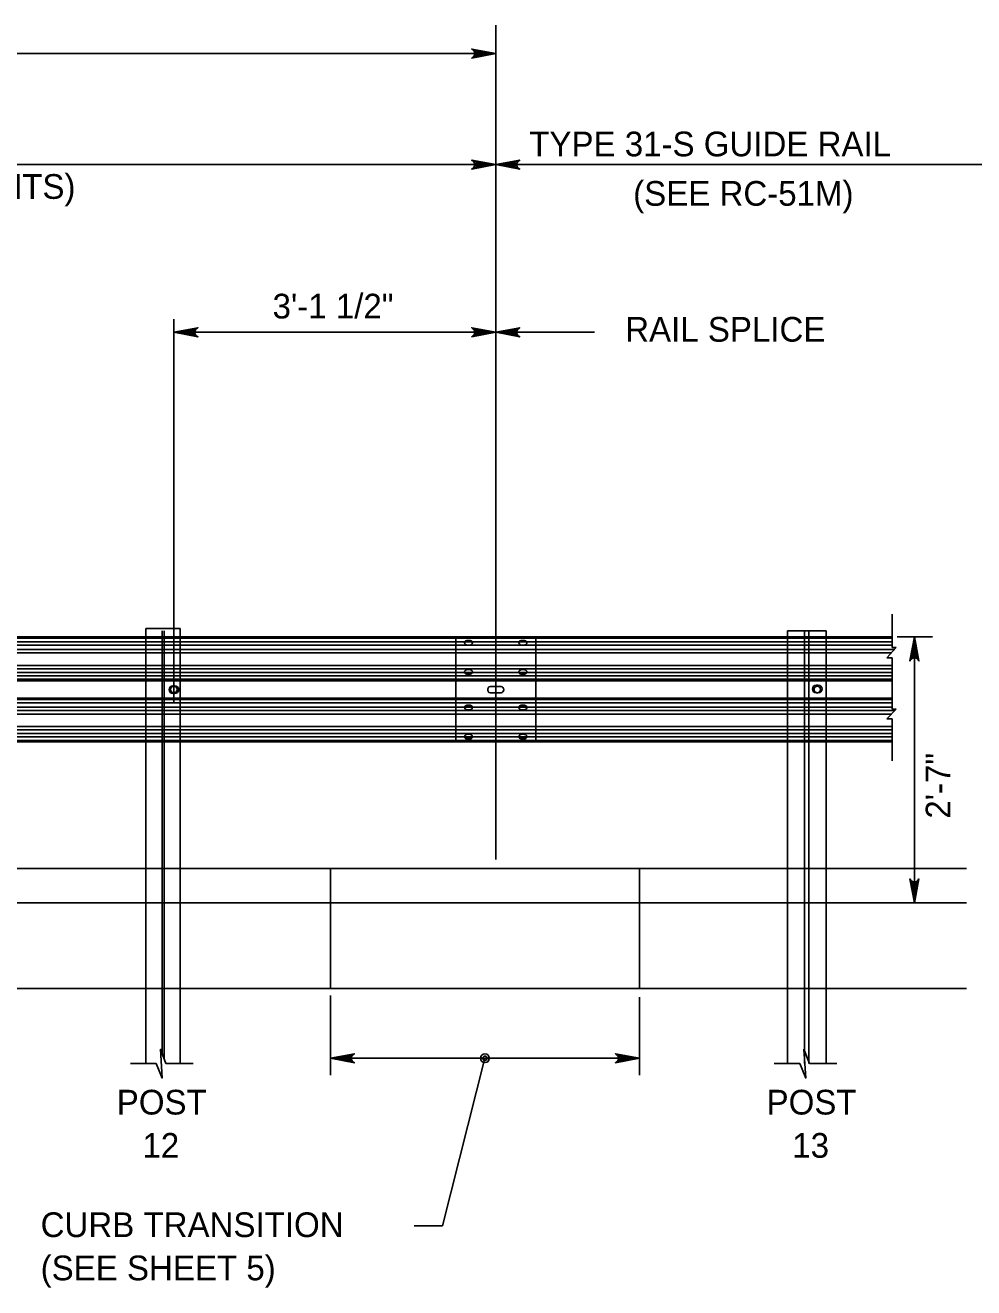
# Model space of a CAD drawing. Extents: x 632007860 to 635435983, y 295418622 to 297794622.
# Drawn here: x 632541897 to 632657018, y 296198215 to 296351510 of the extents above; entities that cross this region are included whole.
import ezdxf

# ---------------------------------------------------------------- set-up
doc = ezdxf.new("R2010")
doc.units = 0
for name, color, linetype in [('S-ABUT', 7, 'Continuous'), ('S-DETL-DIMS', 7, 'Continuous'), ('S-DETL-T120', 7, 'Continuous'), ('S-GRND-MAJR', 7, 'Continuous'), ('S-MISC-CNTR-WT01', 7, 'Continuous'), ('S-STEL', 7, 'Continuous')]:
    doc.layers.add(name, color=color, linetype=linetype)

msp = doc.modelspace()

# ---------------------------------------------------------------- linework, layer by layer
at = {"layer": 'S-ABUT'}
for p, q in [((632118834, 296249115), (632656122, 296249115)), ((632578940, 296249115), (632578940, 296234532)), ((632616438, 296249115), (632616438, 296234532)), ((632141627, 296234532), (632656122, 296234532))]:
    msp.add_line(p, q, dxfattribs=at)
at = {"layer": 'S-DETL-DIMS'}
for p, q in [((632118834, 296348078), (632598995, 296348078)), ((632130592, 296334582), (632596456, 296334582)), ((632598995, 296334582), (632662982, 296334582)), ((632559935, 296314227), (632610982, 296314227)), ((632647109, 296280011), (632647109, 296275974)), ((632647721, 296277239), (632652022, 296277239)), ((632649820, 296277239), (632649820, 296244948)), ((632647618, 296275974), (632646473, 296274709)), ((632646473, 296274709), (632647109, 296274709)), ((632647109, 296275974), (632647618, 296275974)), ((632647109, 296274709), (632647109, 296272349)), ((632647109, 296272349), (632647109, 296268471)), ((632647618, 296268471), (632646473, 296267290)), ((632647109, 296268471), (632647618, 296268471)), ((632646473, 296267290), (632647109, 296267290)), ((632647109, 296267290), (632647109, 296262204)), ((632578940, 296224022), (632578940, 296233682)), ((632616438, 296224022), (632616438, 296233516)), ((632578940, 296226078), (632616438, 296226078)), ((632592546, 296205727), (632597689, 296226078)), ((632557791, 296225427), (632554665, 296225427)), ((632562291, 296225427), (632558963, 296225427)), ((632635912, 296225427), (632632786, 296225427)), ((632640412, 296225427), (632637084, 296225427)), ((632589102, 296205727), (632592546, 296205727))]:
    msp.add_line(p, q, dxfattribs=at)
for points in [[(632598995, 296348078), (632596083, 296347532), (632596195, 296347609), (632596307, 296347687), (632596365, 296347785), (632596423, 296347882), (632596440, 296347980), (632596456, 296348078), (632596440, 296348175), (632596423, 296348273), (632596365, 296348371), (632596307, 296348468), (632596195, 296348546), (632596083, 296348624), (632598995, 296348078), (632596195, 296348546), (632596307, 296348468), (632598995, 296348078), (632596365, 296348371), (632596423, 296348273), (632598995, 296348078), (632596440, 296348175), (632596456, 296348078), (632598995, 296348078), (632596440, 296347980), (632596423, 296347882), (632598995, 296348078), (632596365, 296347785), (632596307, 296347687), (632598995, 296348078), (632596195, 296347609)], [(632598995, 296334582), (632596083, 296334036), (632596307, 296334192), (632596423, 296334387), (632596456, 296334582), (632596423, 296334778), (632596307, 296334973), (632596083, 296335128), (632598995, 296334582), (632596307, 296334973), (632596423, 296334778), (632598995, 296334582), (632596456, 296334582), (632596423, 296334387), (632598995, 296334582), (632596307, 296334192)], [(632598995, 296334582), (632601908, 296335128), (632601683, 296334973), (632601568, 296334778), (632601534, 296334582), (632601568, 296334387), (632601683, 296334192), (632601908, 296334036), (632598995, 296334582), (632601683, 296334192), (632601568, 296334387), (632598995, 296334582), (632601534, 296334582), (632601568, 296334778), (632598995, 296334582), (632601683, 296334973)], [(632559935, 296314227), (632562847, 296314773), (632562735, 296314695), (632562623, 296314617), (632562565, 296314519), (632562507, 296314422), (632562490, 296314324), (632562474, 296314227), (632562490, 296314129), (632562507, 296314031), (632562565, 296313934), (632562623, 296313836), (632562735, 296313758), (632562847, 296313680), (632559935, 296314227), (632562735, 296313758), (632562623, 296313836), (632559935, 296314227), (632562565, 296313934), (632562507, 296314031), (632559935, 296314227), (632562490, 296314129), (632562474, 296314227), (632559935, 296314227), (632562490, 296314324), (632562507, 296314422), (632559935, 296314227), (632562565, 296314519), (632562623, 296314617), (632559935, 296314227), (632562735, 296314695)], [(632598995, 296314227), (632596083, 296314773), (632596195, 296314695), (632596307, 296314617), (632596365, 296314519), (632596423, 296314422), (632596440, 296314324), (632596456, 296314227), (632596440, 296314129), (632596423, 296314031), (632596365, 296313934), (632596307, 296313836), (632596195, 296313758), (632596083, 296313680), (632598995, 296314227), (632596195, 296313758), (632596307, 296313836), (632598995, 296314227), (632596365, 296313934), (632596423, 296314031), (632598995, 296314227), (632596440, 296314129), (632596456, 296314227), (632598995, 296314227), (632596440, 296314324), (632596423, 296314422), (632598995, 296314227), (632596365, 296314519), (632596307, 296314617), (632598995, 296314227), (632596195, 296314695)], [(632598995, 296314227), (632601908, 296314773), (632601796, 296314695), (632601683, 296314617), (632601625, 296314519), (632601568, 296314422), (632601551, 296314324), (632601534, 296314227), (632601551, 296314129), (632601568, 296314031), (632601625, 296313934), (632601683, 296313836), (632601796, 296313758), (632601908, 296313680), (632598995, 296314227), (632601796, 296313758), (632601683, 296313836), (632598995, 296314227), (632601625, 296313934), (632601568, 296314031), (632598995, 296314227), (632601551, 296314129), (632601534, 296314227), (632598995, 296314227), (632601551, 296314324), (632601568, 296314422), (632598995, 296314227), (632601625, 296314519), (632601683, 296314617), (632598995, 296314227), (632601796, 296314695)], [(632649820, 296277239), (632649274, 296274326), (632649352, 296274438), (632649429, 296274550), (632649527, 296274608), (632649625, 296274666), (632649722, 296274683), (632649820, 296274700), (632649918, 296274683), (632650015, 296274666), (632650113, 296274608), (632650211, 296274550), (632650288, 296274438), (632650366, 296274326), (632649820, 296277239), (632650288, 296274438), (632650211, 296274550), (632649820, 296277239), (632650113, 296274608), (632650015, 296274666), (632649820, 296277239), (632649918, 296274683), (632649820, 296274700), (632649820, 296277239), (632649722, 296274683), (632649625, 296274666), (632649820, 296277239), (632649527, 296274608), (632649429, 296274550), (632649820, 296277239), (632649352, 296274438)], [(632649820, 296244948), (632650366, 296247861), (632650288, 296247748), (632650211, 296247636), (632650113, 296247578), (632650015, 296247521), (632649918, 296247504), (632649820, 296247487), (632649722, 296247504), (632649625, 296247521), (632649527, 296247578), (632649429, 296247636), (632649352, 296247748), (632649274, 296247861), (632649820, 296244948), (632649352, 296247748), (632649429, 296247636), (632649820, 296244948), (632649527, 296247578), (632649625, 296247521), (632649820, 296244948), (632649722, 296247504), (632649820, 296247487), (632649820, 296244948), (632649918, 296247504), (632650015, 296247521), (632649820, 296244948), (632650113, 296247578), (632650211, 296247636), (632649820, 296244948), (632650288, 296247748)], [(632557791, 296225427), (632558504, 296223669), (632558292, 296227184), (632558963, 296225427)], [(632635912, 296225427), (632636625, 296223669), (632636413, 296227184), (632637084, 296225427)], [(632578940, 296226078), (632581852, 296226624), (632581740, 296226547), (632581628, 296226469), (632581570, 296226371), (632581512, 296226274), (632581495, 296226176), (632581479, 296226078), (632581495, 296225981), (632581512, 296225883), (632581570, 296225785), (632581628, 296225688), (632581740, 296225610), (632581852, 296225532), (632578940, 296226078), (632581740, 296225610), (632581628, 296225688), (632578940, 296226078), (632581570, 296225785), (632581512, 296225883), (632578940, 296226078), (632581495, 296225981), (632581479, 296226078), (632578940, 296226078), (632581495, 296226176), (632581512, 296226274), (632578940, 296226078), (632581570, 296226371), (632581628, 296226469), (632578940, 296226078), (632581740, 296226547)], [(632616438, 296226078), (632613525, 296225532), (632613637, 296225610), (632613750, 296225688), (632613807, 296225785), (632613865, 296225883), (632613882, 296225981), (632613899, 296226078), (632613882, 296226176), (632613865, 296226274), (632613807, 296226371), (632613750, 296226469), (632613637, 296226547), (632613525, 296226624), (632616438, 296226078), (632613637, 296226547), (632613750, 296226469), (632616438, 296226078), (632613807, 296226371), (632613865, 296226274), (632616438, 296226078), (632613882, 296226176), (632613899, 296226078), (632616438, 296226078), (632613882, 296225981), (632613865, 296225883), (632616438, 296226078), (632613807, 296225785), (632613750, 296225688), (632616438, 296226078), (632613637, 296225610)]]:
    msp.add_lwpolyline(points, dxfattribs=at)
for radius in [529, 265]:
    msp.add_circle((632597695, 296226078), radius, dxfattribs=at)
at = {"layer": 'S-GRND-MAJR'}
msp.add_line((632118834, 296244949), (632656122, 296244949), dxfattribs=at)
at = {"layer": 'S-MISC-CNTR-WT01'}
for p, q in [((632598995, 296286445), (632598995, 296351510)), ((632559935, 296281749), (632559935, 296315802)), ((632598995, 296250204), (632598995, 296286445)), ((632559935, 296269332), (632559935, 296281749))]:
    msp.add_line(p, q, dxfattribs=at)
at = {"layer": 'S-STEL'}
for p, q in [((632556545, 296278280), (632560712, 296278280)), ((632556545, 296278280), (632556545, 296277238)), ((632558498, 296277997), (632558498, 296226558)), ((632558758, 296277997), (632558758, 296226047)), ((632560712, 296278280), (632560712, 296277238)), ((632634396, 296277997), (632639102, 296277997)), ((632634396, 296277997), (632634460, 296277997)), ((632634396, 296277997), (632634460, 296277997)), ((632634396, 296277997), (632634460, 296277997)), ((632634396, 296277997), (632634460, 296277997)), ((632634396, 296277997), (632634396, 296277239)), ((632636495, 296225427), (632636495, 296277997)), ((632637004, 296225427), (632637004, 296277997)), ((632639102, 296277997), (632639102, 296277239)), ((632647109, 296276648), (632437222, 296276648)), ((632647109, 296277239), (632437249, 296277239)), ((632647109, 296277070), (632437249, 296277070)), ((632647109, 296276648), (632437249, 296276648)), ((632647109, 296276227), (632437249, 296276227)), ((632556545, 296277238), (632556545, 296264508)), ((632560712, 296277238), (632560712, 296264508)), ((632594144, 296277239), (632594144, 296264508)), ((632595600, 296276817), (632595794, 296276817)), ((632595600, 296276727), (632595600, 296276817)), ((632595794, 296276727), (632595600, 296276727)), ((632595600, 296276241), (632595794, 296276241)), ((632595794, 296276727), (632595794, 296276817)), ((632602198, 296276817), (632602393, 296276817)), ((632602198, 296276727), (632602198, 296276817)), ((632602393, 296276727), (632602198, 296276727)), ((632602198, 296276241), (632602393, 296276241)), ((632602393, 296276727), (632602393, 296276817)), ((632603848, 296277239), (632603848, 296264508)), ((632634396, 296264508), (632634396, 296277239)), ((632639102, 296264508), (632639102, 296277239)), ((632647389, 296275721), (632437249, 296275721)), ((632647007, 296275299), (632437249, 296275299)), ((632647109, 296273782), (632437249, 296273782)), ((632647109, 296273360), (632437249, 296273360)), ((632595600, 296273278), (632595794, 296273278)), ((632602198, 296273278), (632602393, 296273278)), ((632647109, 296272939), (632437249, 296272939)), ((632647109, 296272517), (632437249, 296272517)), ((632647109, 296272096), (632437249, 296272096)), ((632647109, 296271927), (632437249, 296271927)), ((632595600, 296272791), (632595600, 296272702)), ((632595794, 296272791), (632595600, 296272791)), ((632595600, 296272702), (632595794, 296272702)), ((632595794, 296272791), (632595794, 296272702)), ((632602198, 296272791), (632602198, 296272702)), ((632602393, 296272791), (632602198, 296272791)), ((632602198, 296272702), (632602393, 296272702)), ((632602393, 296272791), (632602393, 296272702)), ((632559353, 296270845), (632559353, 296270837)), ((632560051, 296271310), (632559818, 296271310)), ((632559818, 296270371), (632560051, 296270371)), ((632560516, 296270837), (632560516, 296270845)), ((632599675, 296271215), (632598317, 296271215)), ((632598317, 296270443), (632599675, 296270443)), ((632637443, 296270904), (632637443, 296270912)), ((632637443, 296270904), (632637443, 296270912)), ((632637909, 296271378), (632638142, 296271378)), ((632637909, 296271378), (632638142, 296271378)), ((632638142, 296270438), (632637909, 296270438)), ((632638142, 296270438), (632637909, 296270438)), ((632638607, 296270912), (632638607, 296270904)), ((632638607, 296270912), (632638607, 296270904)), ((632647109, 296269819), (632437249, 296269819)), ((632647109, 296269651), (632437249, 296269651)), ((632647109, 296269229), (632437249, 296269229)), ((632647109, 296268723), (632437249, 296268723)), ((632595600, 296268957), (632595794, 296268957)), ((632595600, 296268867), (632595600, 296268957)), ((632595794, 296268867), (632595600, 296268867)), ((632595794, 296268867), (632595794, 296268957)), ((632602198, 296268957), (632602393, 296268957)), ((632602198, 296268867), (632602198, 296268957)), ((632602393, 296268867), (632602198, 296268867)), ((632602393, 296268867), (632602393, 296268957)), ((632647454, 296268302), (632437249, 296268302)), ((632647045, 296267880), (632437249, 296267880)), ((632595600, 296268381), (632595794, 296268381)), ((632602198, 296268381), (632602393, 296268381)), ((632647109, 296266363), (632437249, 296266363)), ((632647109, 296265941), (632437249, 296265941)), ((632647109, 296265520), (632437249, 296265520)), ((632595600, 296265418), (632595794, 296265418)), ((632602198, 296265418), (632602393, 296265418)), ((632647109, 296265098), (632437249, 296265098)), ((632647109, 296264677), (632437249, 296264677)), ((632647109, 296264508), (632437249, 296264508)), ((632556545, 296264508), (632556545, 296244948)), ((632560712, 296264508), (632560712, 296244948)), ((632595600, 296264931), (632595600, 296264841)), ((632595794, 296264931), (632595600, 296264931)), ((632595600, 296264841), (632595794, 296264841)), ((632595794, 296264931), (632595794, 296264841)), ((632602198, 296264931), (632602198, 296264841)), ((632602393, 296264931), (632602198, 296264931)), ((632602198, 296264841), (632602393, 296264841)), ((632602393, 296264931), (632602393, 296264841)), ((632634396, 296264508), (632634396, 296244949)), ((632639102, 296244949), (632639102, 296264508)), ((632556545, 296244948), (632556545, 296225426)), ((632560712, 296244948), (632560712, 296225426)), ((632634396, 296225427), (632634396, 296244949)), ((632639102, 296225427), (632639102, 296244949))]:
    msp.add_line(p, q, dxfattribs=at)
for points in [[(632595600, 296276241), (632595532, 296276245), (632595467, 296276258), (632595406, 296276279), (632595350, 296276308), (632595302, 296276344), (632595264, 296276385), (632595235, 296276430), (632595218, 296276479), (632595212, 296276529), (632595218, 296276579), (632595235, 296276627), (632595264, 296276673), (632595302, 296276714), (632595350, 296276750), (632595406, 296276778), (632595467, 296276800), (632595532, 296276813), (632595600, 296276817)], [(632595600, 296276727), (632595532, 296276723), (632595467, 296276710), (632595406, 296276689), (632595350, 296276660), (632595302, 296276625), (632595264, 296276583), (632595235, 296276538), (632595218, 296276489), (632595216, 296276484)], [(632595794, 296276817), (632595861, 296276813), (632595927, 296276800), (632595988, 296276778), (632596043, 296276750), (632596091, 296276714), (632596130, 296276673), (632596159, 296276627), (632596176, 296276579), (632596182, 296276529), (632596176, 296276479), (632596159, 296276430), (632596130, 296276385), (632596091, 296276344), (632596043, 296276308), (632595988, 296276279), (632595927, 296276258), (632595861, 296276245), (632595794, 296276241)], [(632596177, 296276484), (632596176, 296276489), (632596159, 296276538), (632596130, 296276583), (632596091, 296276625), (632596043, 296276660), (632595988, 296276689), (632595927, 296276710), (632595861, 296276723), (632595794, 296276727)], [(632602198, 296276241), (632602131, 296276245), (632602066, 296276258), (632602004, 296276279), (632601949, 296276308), (632601901, 296276344), (632601862, 296276385), (632601834, 296276430), (632601816, 296276479), (632601810, 296276529), (632601816, 296276579), (632601834, 296276627), (632601862, 296276673), (632601901, 296276714), (632601949, 296276750), (632602004, 296276778), (632602066, 296276800), (632602131, 296276813), (632602198, 296276817)], [(632602198, 296276727), (632602131, 296276723), (632602066, 296276710), (632602004, 296276689), (632601949, 296276660), (632601901, 296276625), (632601862, 296276583), (632601834, 296276538), (632601816, 296276489), (632601815, 296276484)], [(632602393, 296276817), (632602460, 296276813), (632602525, 296276800), (632602587, 296276778), (632602642, 296276750), (632602690, 296276714), (632602729, 296276673), (632602757, 296276627), (632602775, 296276579), (632602781, 296276529), (632602775, 296276479), (632602757, 296276430), (632602729, 296276385), (632602690, 296276344), (632602642, 296276308), (632602587, 296276279), (632602525, 296276258), (632602460, 296276245), (632602393, 296276241)], [(632602776, 296276484), (632602775, 296276489), (632602757, 296276538), (632602729, 296276583), (632602690, 296276625), (632602642, 296276660), (632602587, 296276689), (632602525, 296276710), (632602460, 296276723), (632602393, 296276727)], [(632595600, 296273278), (632595532, 296273274), (632595467, 296273261), (632595406, 296273239), (632595350, 296273210), (632595302, 296273175), (632595264, 296273134), (632595235, 296273088), (632595218, 296273040), (632595212, 296272990), (632595218, 296272940), (632595235, 296272891), (632595264, 296272846), (632595302, 296272805), (632595350, 296272769), (632595406, 296272740), (632595467, 296272719), (632595532, 296272706), (632595600, 296272702)], [(632595600, 296272791), (632595532, 296272796), (632595467, 296272809), (632595406, 296272830), (632595350, 296272859), (632595302, 296272894), (632595264, 296272935), (632595235, 296272981), (632595218, 296273029), (632595216, 296273035)], [(632595794, 296272702), (632595861, 296272706), (632595927, 296272719), (632595988, 296272740), (632596043, 296272769), (632596091, 296272805), (632596130, 296272846), (632596159, 296272891), (632596176, 296272940), (632596182, 296272990), (632596176, 296273040), (632596159, 296273088), (632596130, 296273134), (632596091, 296273175), (632596043, 296273210), (632595988, 296273239), (632595927, 296273261), (632595861, 296273274), (632595794, 296273278)], [(632596177, 296273035), (632596176, 296273029), (632596159, 296272981), (632596130, 296272935), (632596091, 296272894), (632596043, 296272859), (632595988, 296272830), (632595927, 296272809), (632595861, 296272796), (632595794, 296272791)], [(632602198, 296273278), (632602131, 296273274), (632602066, 296273261), (632602004, 296273239), (632601949, 296273210), (632601901, 296273175), (632601862, 296273134), (632601834, 296273088), (632601816, 296273040), (632601810, 296272990), (632601816, 296272940), (632601834, 296272891), (632601862, 296272846), (632601901, 296272805), (632601949, 296272769), (632602004, 296272740), (632602066, 296272719), (632602131, 296272706), (632602198, 296272702)], [(632602198, 296272791), (632602131, 296272796), (632602066, 296272809), (632602004, 296272830), (632601949, 296272859), (632601901, 296272894), (632601862, 296272935), (632601834, 296272981), (632601816, 296273029), (632601815, 296273035)], [(632602393, 296272702), (632602460, 296272706), (632602525, 296272719), (632602587, 296272740), (632602642, 296272769), (632602690, 296272805), (632602729, 296272846), (632602757, 296272891), (632602775, 296272940), (632602781, 296272990), (632602775, 296273040), (632602757, 296273088), (632602729, 296273134), (632602690, 296273175), (632602642, 296273210), (632602587, 296273239), (632602525, 296273261), (632602460, 296273274), (632602393, 296273278)], [(632602776, 296273035), (632602775, 296273029), (632602757, 296272981), (632602729, 296272935), (632602690, 296272894), (632602642, 296272859), (632602587, 296272830), (632602525, 296272809), (632602460, 296272796), (632602393, 296272791)], [(632595600, 296268381), (632595532, 296268385), (632595467, 296268398), (632595406, 296268419), (632595350, 296268448), (632595302, 296268484), (632595264, 296268525), (632595235, 296268570), (632595218, 296268619), (632595212, 296268669), (632595218, 296268719), (632595235, 296268767), (632595264, 296268813), (632595302, 296268854), (632595350, 296268889), (632595406, 296268918), (632595467, 296268939), (632595532, 296268952), (632595600, 296268957)], [(632595600, 296268867), (632595532, 296268863), (632595467, 296268850), (632595406, 296268829), (632595350, 296268800), (632595302, 296268764), (632595264, 296268723), (632595235, 296268678), (632595218, 296268629), (632595216, 296268624)], [(632595794, 296268957), (632595861, 296268952), (632595927, 296268939), (632595988, 296268918), (632596043, 296268889), (632596091, 296268854), (632596130, 296268813), (632596159, 296268767), (632596176, 296268719), (632596182, 296268669), (632596176, 296268619), (632596159, 296268570), (632596130, 296268525), (632596091, 296268484), (632596043, 296268448), (632595988, 296268419), (632595927, 296268398), (632595861, 296268385), (632595794, 296268381)], [(632596177, 296268624), (632596176, 296268629), (632596159, 296268678), (632596130, 296268723), (632596091, 296268764), (632596043, 296268800), (632595988, 296268829), (632595927, 296268850), (632595861, 296268863), (632595794, 296268867)], [(632602198, 296268381), (632602131, 296268385), (632602066, 296268398), (632602004, 296268419), (632601949, 296268448), (632601901, 296268484), (632601862, 296268525), (632601834, 296268570), (632601816, 296268619), (632601810, 296268669), (632601816, 296268719), (632601834, 296268767), (632601862, 296268813), (632601901, 296268854), (632601949, 296268889), (632602004, 296268918), (632602066, 296268939), (632602131, 296268952), (632602198, 296268957)], [(632602198, 296268867), (632602131, 296268863), (632602066, 296268850), (632602004, 296268829), (632601949, 296268800), (632601901, 296268764), (632601862, 296268723), (632601834, 296268678), (632601816, 296268629), (632601815, 296268624)], [(632602393, 296268957), (632602460, 296268952), (632602525, 296268939), (632602587, 296268918), (632602642, 296268889), (632602690, 296268854), (632602729, 296268813), (632602757, 296268767), (632602775, 296268719), (632602781, 296268669), (632602775, 296268619), (632602757, 296268570), (632602729, 296268525), (632602690, 296268484), (632602642, 296268448), (632602587, 296268419), (632602525, 296268398), (632602460, 296268385), (632602393, 296268381)], [(632602776, 296268624), (632602775, 296268629), (632602757, 296268678), (632602729, 296268723), (632602690, 296268764), (632602642, 296268800), (632602587, 296268829), (632602525, 296268850), (632602460, 296268863), (632602393, 296268867)], [(632595600, 296265418), (632595532, 296265413), (632595467, 296265400), (632595406, 296265379), (632595350, 296265350), (632595302, 296265315), (632595264, 296265274), (632595235, 296265228), (632595218, 296265180), (632595212, 296265130), (632595218, 296265079), (632595235, 296265031), (632595264, 296264985), (632595302, 296264944), (632595350, 296264909), (632595406, 296264880), (632595467, 296264859), (632595532, 296264846), (632595600, 296264841)], [(632595794, 296264841), (632595861, 296264846), (632595927, 296264859), (632595988, 296264880), (632596043, 296264909), (632596091, 296264944), (632596130, 296264985), (632596159, 296265031), (632596176, 296265079), (632596182, 296265130), (632596176, 296265180), (632596159, 296265228), (632596130, 296265274), (632596091, 296265315), (632596043, 296265350), (632595988, 296265379), (632595927, 296265400), (632595861, 296265413), (632595794, 296265418)], [(632602198, 296265418), (632602131, 296265413), (632602066, 296265400), (632602004, 296265379), (632601949, 296265350), (632601901, 296265315), (632601862, 296265274), (632601834, 296265228), (632601816, 296265180), (632601810, 296265130), (632601816, 296265079), (632601834, 296265031), (632601862, 296264985), (632601901, 296264944), (632601949, 296264909), (632602004, 296264880), (632602066, 296264859), (632602131, 296264846), (632602198, 296264841)], [(632602393, 296264841), (632602460, 296264846), (632602525, 296264859), (632602587, 296264880), (632602642, 296264909), (632602690, 296264944), (632602729, 296264985), (632602757, 296265031), (632602775, 296265079), (632602781, 296265130), (632602775, 296265180), (632602757, 296265228), (632602729, 296265274), (632602690, 296265315), (632602642, 296265350), (632602587, 296265379), (632602525, 296265400), (632602460, 296265413), (632602393, 296265418)], [(632595600, 296264931), (632595532, 296264935), (632595467, 296264948), (632595406, 296264970), (632595350, 296264998), (632595302, 296265034), (632595264, 296265075), (632595235, 296265121), (632595218, 296265169), (632595216, 296265174)], [(632596177, 296265174), (632596176, 296265169), (632596159, 296265121), (632596130, 296265075), (632596091, 296265034), (632596043, 296264998), (632595988, 296264970), (632595927, 296264948), (632595861, 296264935), (632595794, 296264931)], [(632602198, 296264931), (632602131, 296264935), (632602066, 296264948), (632602004, 296264970), (632601949, 296264998), (632601901, 296265034), (632601862, 296265075), (632601834, 296265121), (632601816, 296265169), (632601815, 296265174)], [(632602776, 296265174), (632602775, 296265169), (632602757, 296265121), (632602729, 296265075), (632602690, 296265034), (632602642, 296264998), (632602587, 296264970), (632602525, 296264948), (632602460, 296264935), (632602393, 296264931)]]:
    msp.add_lwpolyline(points, dxfattribs=at)
for centre in [(632559935, 296270858), (632638025, 296270858)]:
    msp.add_circle(centre, 391, dxfattribs=at)
for centre, start, end in [((632559818, 296270845), 90, 180), ((632559818, 296270837), 180, 270), ((632560051, 296270845), 0, 90), ((632560051, 296270837), 270, 360), ((632637909, 296270912), 90, 180), ((632637909, 296270912), 90, 180), ((632637909, 296270904), 180, 270), ((632637909, 296270904), 180, 270), ((632638142, 296270912), 0, 90), ((632638142, 296270912), 0, 90), ((632638142, 296270904), 270, 0), ((632638142, 296270904), 270, 0)]:
    msp.add_arc(centre, 466, start, end, dxfattribs=at)
for centre, start_param, end_param in [((632598317, 296270829), 6.2831853, 9.424778), ((632599675, 296270829), 3.1415927, 6.2831853)]:
    msp.add_ellipse(centre, major_axis=(0, 386), ratio=0.7543445, start_param=start_param, end_param=end_param, dxfattribs=at)

# ---------------------------------------------------------------- texts
at = {"layer": 'S-DETL-T120'}
for s, height, p in [('TYPE 31-S GUIDE RAIL', 2999.85, (632603069, 296335593)), ('(NESTED W-BEAM RAIL ELEMENTS)', 2999.85, (632478675, 296330431)), ('(SEE RC-51M)', 2999.85, (632615683, 296329593)), ('3\'-1 1/2"', 2999.8, (632571916, 296315906)), ('  RAIL SPLICE', 2999.85, (632612485, 296313088)), ('POST', 2999.8, (632553002, 296219248)), ('POST', 2999.8, (632631876, 296219248)), ('12', 2999.8, (632556120, 296213999)), ('13', 2999.8, (632634994, 296213999)), ('CURB TRANSITION', 2999.91, (632543764, 296204368)), ('(SEE SHEET 5)', 2999.91, (632543764, 296199118))]:
    msp.add_text(s, height=height, dxfattribs=at).set_placement(p)
msp.add_text('2\'-7"', height=2999.9, rotation=90, dxfattribs=at).set_placement((632654186, 296255172))

doc.saveas('drawing.dxf')
